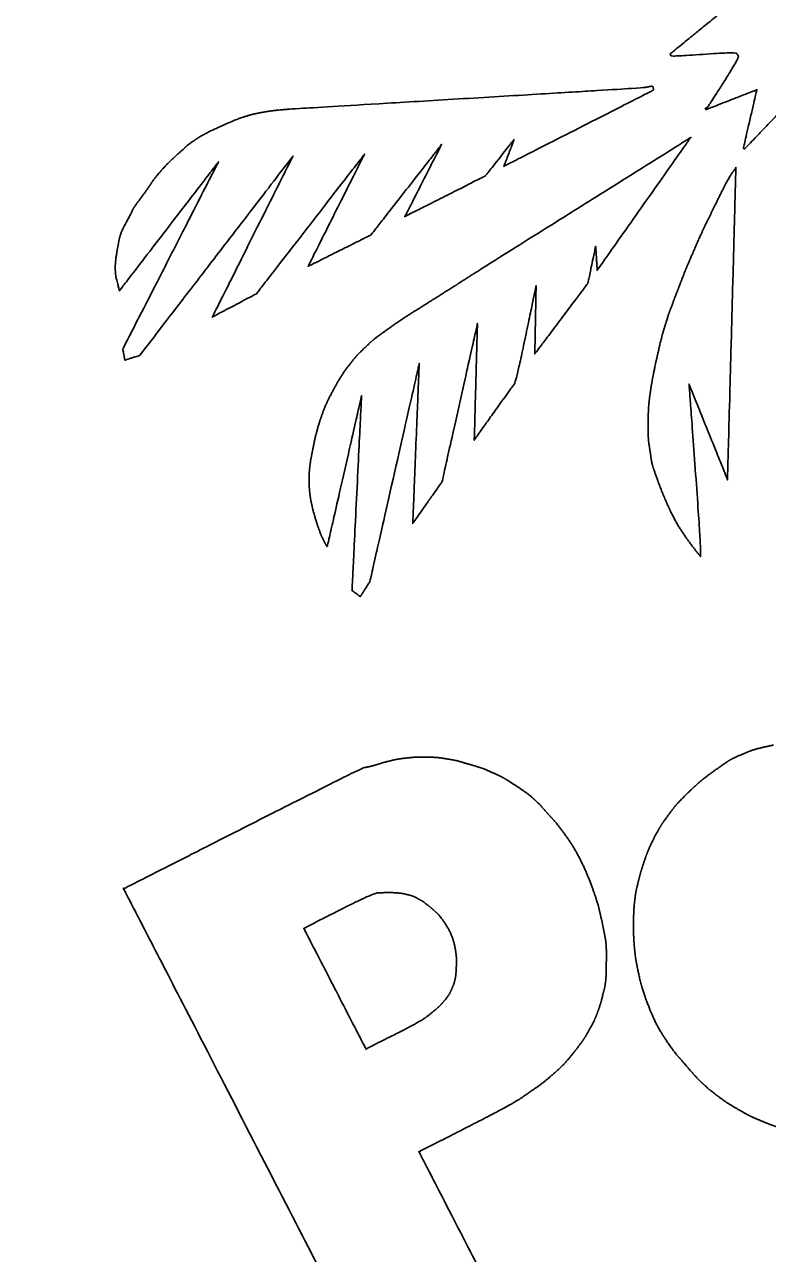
# Model space of a CAD drawing. Extents: x 2001876 to 2025694, y 804561 to 868938.
# Drawn here: x 2013102.54 to 2013126.67, y 824521.39 to 824561.27 of the extents above; entities that cross this region are included whole.
import ezdxf

# ---------------------------------------------------------------- set-up
doc = ezdxf.new("R2010")
doc.units = 0
doc.layers.add('Default', color=7, linetype='Continuous')
doc.layers.add('RD_HC_Data', color=7, linetype='Continuous')

msp = doc.modelspace()

# ---------------------------------------------------------------- linework, layer by layer
at = {"layer": 'Default'}
for points in [[(2013123.508, 824560.315), (2013123.508, 824560.315), (2013125.117, 824561.63), (2013125.117, 824561.63)], [(2013123.538, 824560.258), (2013123.523, 824560.287), (2013123.519, 824560.295), (2013123.508, 824560.315)], [(2013123.508, 824560.315), (2013123.508, 824560.315), (2013123.508, 824560.315), (2013123.508, 824560.315)], [(2013125.668, 824560.334), (2013125.639, 824560.38), (2013123.552, 824560.23), (2013123.538, 824560.258)], [(2013124.714, 824558.583), (2013124.738, 824558.596), (2013125.747, 824560.19), (2013125.726, 824560.241)], [(2013125.726, 824560.241), (2013125.701, 824560.29), (2013125.701, 824560.29), (2013125.668, 824560.334)], [(2013111.134, 824558.526), (2013111.134, 824558.526), (2013122.607, 824559.216), (2013122.678, 824559.227)], [(2013122.966, 824559.145), (2013122.966, 824559.145), (2013118.112, 824556.672), (2013118.112, 824556.672)], [(2013122.678, 824559.227), (2013122.747, 824559.242), (2013122.818, 824559.253), (2013122.887, 824559.268)], [(2013122.887, 824559.268), (2013122.958, 824559.279), (2013122.966, 824559.145), (2013122.966, 824559.145)], [(2013126.327, 824559.155), (2013126.327, 824559.155), (2013124.678, 824558.514), (2013124.678, 824558.514)], [(2013125.892, 824557.262), (2013125.887, 824557.27), (2013126.327, 824559.155), (2013126.327, 824559.155)], [(2013110.545, 824558.468), (2013110.683, 824558.488), (2013111.134, 824558.526), (2013111.134, 824558.526)], [(2013124.678, 824558.514), (2013124.678, 824558.514), (2013124.641, 824558.546), (2013124.657, 824558.554)], [(2013124.657, 824558.554), (2013124.677, 824558.564), (2013124.685, 824558.569), (2013124.714, 824558.583)], [(2013127.161, 824558.52), (2013127.161, 824558.52), (2013125.922, 824557.232), (2013125.922, 824557.232)], [(2013108.07, 824557.524), (2013108.328, 824557.708), (2013109.466, 824558.218), (2013109.685, 824558.28)], [(2013109.685, 824558.28), (2013109.906, 824558.348), (2013109.983, 824558.367), (2013110.127, 824558.395)], [(2013110.127, 824558.395), (2013110.271, 824558.424), (2013110.403, 824558.446), (2013110.545, 824558.468)], [(2013107.581, 824557.123), (2013107.766, 824557.29), (2013107.812, 824557.339), (2013108.07, 824557.524)], [(2013116.088, 824557.383), (2013116.088, 824557.383), (2013113.793, 824554.444), (2013113.793, 824554.444)], [(2013114.895, 824555.043), (2013114.895, 824555.043), (2013116.088, 824557.383), (2013116.088, 824557.383)], [(2013117.067, 824553.145), (2013117.436, 824553.381), (2013124.175, 824557.604), (2013124.175, 824557.604)], [(2013118.441, 824557.542), (2013118.441, 824557.542), (2013117.506, 824556.359), (2013117.506, 824556.359)], [(2013118.112, 824556.672), (2013118.112, 824556.672), (2013118.441, 824557.542), (2013118.441, 824557.542)], [(2013124.175, 824557.604), (2013124.175, 824557.604), (2013121.142, 824553.298), (2013121.142, 824553.298)], [(2013111.257, 824556.998), (2013111.257, 824556.998), (2013106.283, 824550.534), (2013106.283, 824550.534)], [(2013106.964, 824556.513), (2013107.175, 824556.75), (2013107.392, 824556.954), (2013107.581, 824557.123)], [(2013108.642, 824551.782), (2013108.642, 824551.782), (2013111.257, 824556.998), (2013111.257, 824556.998)], [(2013113.579, 824557.06), (2013113.579, 824557.06), (2013110.071, 824552.534), (2013110.071, 824552.534)], [(2013111.753, 824553.427), (2013111.753, 824553.427), (2013113.579, 824557.06), (2013113.579, 824557.06)], [(2013125.9, 824557.246), (2013125.896, 824557.254), (2013125.894, 824557.258), (2013125.892, 824557.262)], [(2013125.922, 824557.232), (2013125.922, 824557.232), (2013125.902, 824557.242), (2013125.9, 824557.246)], [(2013108.837, 824556.809), (2013108.837, 824556.809), (2013105.624, 824552.635), (2013105.624, 824552.635)], [(2013105.735, 824550.743), (2013105.735, 824550.743), (2013108.837, 824556.809), (2013108.837, 824556.809)], [(2013106.298, 824555.612), (2013106.522, 824555.912), (2013106.758, 824556.279), (2013106.964, 824556.513)], [(2013125.191, 824555.862), (2013125.39, 824556.261), (2013125.645, 824556.628), (2013125.645, 824556.628)], [(2013125.645, 824556.628), (2013125.645, 824556.628), (2013125.372, 824546.506), (2013125.372, 824546.506)], [(2013117.506, 824556.359), (2013117.506, 824556.359), (2013114.895, 824555.043), (2013114.895, 824555.043)], [(2013124.243, 824553.853), (2013124.489, 824554.436), (2013124.864, 824555.197), (2013125.191, 824555.862)], [(2013105.769, 824554.705), (2013106.069, 824555.274), (2013106.074, 824555.312), (2013106.298, 824555.612)], [(2013105.545, 824553.909), (2013105.585, 824554.129), (2013105.646, 824554.467), (2013105.769, 824554.705)], [(2013113.793, 824554.444), (2013113.793, 824554.444), (2013111.753, 824553.427), (2013111.753, 824553.427)], [(2013105.624, 824552.635), (2013105.624, 824552.635), (2013105.44, 824553.348), (2013105.545, 824553.909)], [(2013121.09, 824554.074), (2013121.09, 824554.074), (2013120.838, 824552.875), (2013120.838, 824552.875)], [(2013121.142, 824553.298), (2013121.142, 824553.298), (2013121.09, 824554.074), (2013121.09, 824554.074)], [(2013123.655, 824552.394), (2013123.803, 824552.772), (2013123.99, 824553.272), (2013124.243, 824553.853)], [(2013115.961, 824552.441), (2013116.409, 824552.723), (2013116.702, 824552.91), (2013117.067, 824553.145)], [(2013110.071, 824552.534), (2013110.071, 824552.534), (2013108.642, 824551.782), (2013108.642, 824551.782)], [(2013119.156, 824552.795), (2013119.156, 824552.795), (2013118.477, 824549.538), (2013118.429, 824549.581)], [(2013120.838, 824552.875), (2013120.838, 824552.875), (2013119.114, 824550.584), (2013119.114, 824550.584)], [(2013119.114, 824550.584), (2013119.114, 824550.584), (2013119.156, 824552.795), (2013119.156, 824552.795)], [(2013114.404, 824551.433), (2013114.801, 824551.715), (2013115.517, 824552.161), (2013115.961, 824552.441)], [(2013123.366, 824551.575), (2013123.476, 824551.928), (2013123.513, 824552.014), (2013123.655, 824552.394)], [(2013113.587, 824550.776), (2013113.797, 824550.982), (2013114.011, 824551.154), (2013114.404, 824551.433)], [(2013117.251, 824551.567), (2013117.251, 824551.567), (2013116.102, 824546.436), (2013116.102, 824546.436)], [(2013117.148, 824547.789), (2013117.148, 824547.789), (2013117.251, 824551.567), (2013117.251, 824551.567)], [(2013123.033, 824550.257), (2013123.11, 824550.603), (2013123.253, 824551.219), (2013123.366, 824551.575)], [(2013105.799, 824550.381), (2013105.799, 824550.381), (2013105.735, 824550.743), (2013105.735, 824550.743)], [(2013106.283, 824550.534), (2013106.283, 824550.534), (2013105.799, 824550.381), (2013105.799, 824550.381)], [(2013113.107, 824550.248), (2013113.289, 824550.48), (2013113.373, 824550.574), (2013113.587, 824550.776)], [(2013112.539, 824549.356), (2013112.71, 824549.679), (2013112.925, 824550.016), (2013113.107, 824550.248)], [(2013115.36, 824550.264), (2013115.36, 824550.264), (2013113.755, 824543.189), (2013113.755, 824543.189)], [(2013115.151, 824545.086), (2013115.151, 824545.086), (2013115.36, 824550.264), (2013115.36, 824550.264)], [(2013122.89, 824549.502), (2013122.926, 824549.731), (2013122.962, 824549.908), (2013123.033, 824550.257)], [(2013112.099, 824548.295), (2013112.202, 824548.63), (2013112.368, 824549.032), (2013112.539, 824549.356)], [(2013118.429, 824549.581), (2013118.429, 824549.581), (2013117.142, 824547.791), (2013117.148, 824547.789)], [(2013122.812, 824548.889), (2013122.832, 824549.099), (2013122.854, 824549.274), (2013122.89, 824549.502)], [(2013125.372, 824546.506), (2013125.372, 824546.506), (2013124.125, 824549.597), (2013124.125, 824549.597)], [(2013124.125, 824549.597), (2013124.125, 824549.597), (2013124.536, 824543.961), (2013124.495, 824544.012)], [(2013113.488, 824549.221), (2013113.488, 824549.221), (2013112.376, 824544.345), (2013112.376, 824544.345)], [(2013113.177, 824542.911), (2013113.177, 824542.911), (2013113.488, 824549.221), (2013113.488, 824549.221)], [(2013122.79, 824548.238), (2013122.792, 824548.403), (2013122.799, 824548.678), (2013122.812, 824548.889)], [(2013111.882, 824547.375), (2013111.917, 824547.556), (2013111.999, 824547.962), (2013112.099, 824548.295)], [(2013122.798, 824547.895), (2013122.795, 824548.011), (2013122.792, 824548.076), (2013122.79, 824548.238)], [(2013122.842, 824547.533), (2013122.811, 824547.712), (2013122.808, 824547.777), (2013122.798, 824547.895)], [(2013111.82, 824547.01), (2013111.836, 824547.157), (2013111.848, 824547.194), (2013111.882, 824547.375)], [(2013123.107, 824546.473), (2013122.92, 824546.975), (2013122.868, 824547.353), (2013122.842, 824547.533)], [(2013111.784, 824546.495), (2013111.786, 824546.66), (2013111.797, 824546.866), (2013111.82, 824547.01)], [(2013111.808, 824546.052), (2013111.794, 824546.188), (2013111.784, 824546.337), (2013111.784, 824546.495)], [(2013116.102, 824546.436), (2013116.102, 824546.436), (2013115.151, 824545.086), (2013115.151, 824545.086)], [(2013124.495, 824544.012), (2013124.154, 824544.414), (2013123.488, 824545.447), (2013123.107, 824546.473)], [(2013111.873, 824545.677), (2013111.834, 824545.861), (2013111.826, 824545.918), (2013111.808, 824546.052)], [(2013112.199, 824544.648), (2013112.122, 824544.808), (2013111.912, 824545.492), (2013111.873, 824545.677)], [(2013112.36, 824544.337), (2013112.302, 824544.44), (2013112.275, 824544.492), (2013112.199, 824544.648)], [(2013112.376, 824544.345), (2013112.376, 824544.345), (2013112.364, 824544.329), (2013112.36, 824544.337)], [(2013113.755, 824543.189), (2013113.755, 824543.189), (2013113.442, 824542.705), (2013113.442, 824542.705)], [(2013113.442, 824542.705), (2013113.442, 824542.705), (2013113.177, 824542.911), (2013113.177, 824542.911)], [(2013125.889, 824537.609), (2013126.204, 824537.741), (2013126.602, 824537.834), (2013126.87, 824537.89)], [(2013113.843, 824537.217), (2013113.978, 824537.252), (2013114.179, 824537.319), (2013114.365, 824537.364)], [(2013114.365, 824537.364), (2013114.55, 824537.413), (2013114.771, 824537.451), (2013114.96, 824537.471)], [(2013114.96, 824537.471), (2013115.149, 824537.492), (2013115.279, 824537.498), (2013115.492, 824537.501)], [(2013115.492, 824537.501), (2013115.708, 824537.499), (2013115.997, 824537.485), (2013116.243, 824537.443)], [(2013116.243, 824537.443), (2013116.492, 824537.407), (2013116.731, 824537.341), (2013116.978, 824537.269)], [(2013124.998, 824537.093), (2013125.309, 824537.315), (2013125.573, 824537.477), (2013125.889, 824537.609)], [(2013105.76, 824533.227), (2013105.76, 824533.227), (2013113.453, 824537.129), (2013113.549, 824537.153)], [(2013113.549, 824537.153), (2013113.646, 824537.172), (2013113.707, 824537.183), (2013113.843, 824537.217)], [(2013116.978, 824537.269), (2013117.225, 824537.197), (2013117.47, 824537.119), (2013117.723, 824537.004)], [(2013117.723, 824537.004), (2013117.981, 824536.891), (2013118.258, 824536.732), (2013118.497, 824536.574)], [(2013124.022, 824536.278), (2013124.28, 824536.533), (2013124.682, 824536.874), (2013124.998, 824537.093)], [(2013118.497, 824536.574), (2013118.737, 824536.417), (2013119.012, 824536.211), (2013119.165, 824536.064)], [(2013123.437, 824535.597), (2013123.605, 824535.827), (2013123.765, 824536.023), (2013124.022, 824536.278)], [(2013119.165, 824536.064), (2013119.317, 824535.918), (2013119.317, 824535.908), (2013119.462, 824535.747)], [(2013119.462, 824535.747), (2013119.608, 824535.582), (2013119.791, 824535.395), (2013120.079, 824535.006)], [(2013123.005, 824534.909), (2013123.138, 824535.156), (2013123.267, 824535.372), (2013123.437, 824535.597)], [(2013120.079, 824535.006), (2013120.365, 824534.621), (2013120.807, 824533.744), (2013120.975, 824533.279)], [(2013122.663, 824534.103), (2013122.747, 824534.356), (2013122.878, 824534.659), (2013123.005, 824534.909)], [(2013122.464, 824533.417), (2013122.514, 824533.617), (2013122.577, 824533.854), (2013122.663, 824534.103)], [(2013122.365, 824532.896), (2013122.393, 824533.12), (2013122.416, 824533.213), (2013122.464, 824533.417)], [(2013113.965, 824517.322), (2013113.965, 824517.322), (2013105.76, 824533.227), (2013105.76, 824533.227)], [(2013111.611, 824531.943), (2013111.611, 824531.943), (2013113.86, 824533.087), (2013114.021, 824533.093)], [(2013114.021, 824533.093), (2013114.181, 824533.1), (2013114.342, 824533.106), (2013114.502, 824533.102)], [(2013114.502, 824533.102), (2013114.665, 824533.093), (2013114.851, 824533.071), (2013114.993, 824533.033)], [(2013114.993, 824533.033), (2013115.134, 824532.998), (2013115.241, 824532.95), (2013115.355, 824532.887)], [(2013120.975, 824533.279), (2013121.144, 824532.813), (2013121.219, 824532.499), (2013121.262, 824532.306)], [(2013115.355, 824532.887), (2013115.47, 824532.823), (2013115.523, 824532.789), (2013115.673, 824532.667)], [(2013115.673, 824532.667), (2013115.823, 824532.545), (2013116.039, 824532.344), (2013116.203, 824532.096)], [(2013122.319, 824532.053), (2013122.32, 824532.269), (2013122.335, 824532.665), (2013122.365, 824532.896)], [(2013121.262, 824532.306), (2013121.309, 824532.116), (2013121.311, 824532.091), (2013121.344, 824531.919)], [(2013113.631, 824528.027), (2013113.631, 824528.027), (2013111.611, 824531.943), (2013111.611, 824531.943)], [(2013116.203, 824532.096), (2013116.365, 824531.852), (2013116.521, 824531.4), (2013116.548, 824531.159)], [(2013121.344, 824531.919), (2013121.381, 824531.748), (2013121.432, 824531.442), (2013121.436, 824531.275)], [(2013122.329, 824531.587), (2013122.322, 824531.748), (2013122.319, 824531.833), (2013122.319, 824532.053)], [(2013122.373, 824531.094), (2013122.357, 824531.234), (2013122.339, 824531.429), (2013122.329, 824531.587)], [(2013116.548, 824531.159), (2013116.578, 824530.913), (2013116.571, 824530.817), (2013116.563, 824530.665)], [(2013121.436, 824531.275), (2013121.446, 824531.107), (2013121.438, 824531.092), (2013121.438, 824530.913)], [(2013122.433, 824530.731), (2013122.398, 824530.907), (2013122.391, 824530.95), (2013122.373, 824531.094)], [(2013116.563, 824530.665), (2013116.556, 824530.518), (2013116.546, 824530.38), (2013116.521, 824530.27)], [(2013121.438, 824530.913), (2013121.434, 824530.732), (2013121.431, 824530.342), (2013121.407, 824530.171)], [(2013122.776, 824529.5), (2013122.614, 824529.923), (2013122.466, 824530.548), (2013122.433, 824530.731)], [(2013116.521, 824530.27), (2013116.494, 824530.164), (2013116.48, 824530.121), (2013116.431, 824530.008)], [(2013121.407, 824530.171), (2013121.381, 824529.993), (2013121.367, 824529.961), (2013121.33, 824529.824)], [(2013116.431, 824530.008), (2013116.379, 824529.89), (2013116.316, 824529.765), (2013116.182, 824529.598)], [(2013121.33, 824529.824), (2013121.299, 824529.685), (2013121.264, 824529.545), (2013121.198, 824529.346)], [(2013116.182, 824529.598), (2013116.049, 824529.438), (2013115.812, 824529.234), (2013115.607, 824529.077)], [(2013123.443, 824528.218), (2013123.213, 824528.554), (2013122.938, 824529.077), (2013122.776, 824529.5)], [(2013115.607, 824529.077), (2013115.403, 824528.916), (2013113.631, 824528.027), (2013113.631, 824528.027)], [(2013121.198, 824529.346), (2013121.131, 824529.148), (2013121.02, 824528.897), (2013120.893, 824528.667)], [(2013120.893, 824528.667), (2013120.762, 824528.436), (2013120.618, 824528.219), (2013120.42, 824527.968)], [(2013124.056, 824527.455), (2013123.862, 824527.682), (2013123.675, 824527.887), (2013123.443, 824528.218)], [(2013120.42, 824527.968), (2013120.226, 824527.719), (2013119.985, 824527.452), (2013119.693, 824527.194)], [(2013124.629, 824526.85), (2013124.479, 824526.982), (2013124.256, 824527.225), (2013124.056, 824527.455)], [(2013119.693, 824527.194), (2013119.4, 824526.94), (2013119.019, 824526.677), (2013118.672, 824526.437)], [(2013124.935, 824526.593), (2013124.775, 824526.715), (2013124.775, 824526.715), (2013124.629, 824526.85)], [(2013125.68, 824526.092), (2013125.412, 824526.245), (2013125.092, 824526.469), (2013124.935, 824526.593)], [(2013118.672, 824526.437), (2013118.323, 824526.201), (2013115.351, 824524.693), (2013115.351, 824524.693)], [(2013126.546, 824525.664), (2013126.261, 824525.778), (2013125.946, 824525.933), (2013125.68, 824526.092)], [(2013127.385, 824525.396), (2013127.105, 824525.461), (2013126.832, 824525.545), (2013126.546, 824525.664)], [(2013115.351, 824524.693), (2013115.351, 824524.693), (2013118.062, 824519.436), (2013118.062, 824519.436)]]:
    msp.add_open_spline(points, degree=2, dxfattribs=at)

# ---------------------------------------------------------------- texts
at = {"layer": 'RD_HC_Data'}
msp.add_text('PT STA.=1376+01.64', height=24, rotation=29.4546, dxfattribs=at).set_placement((2013057.261, 824354.365))

doc.saveas('drawing.dxf')
